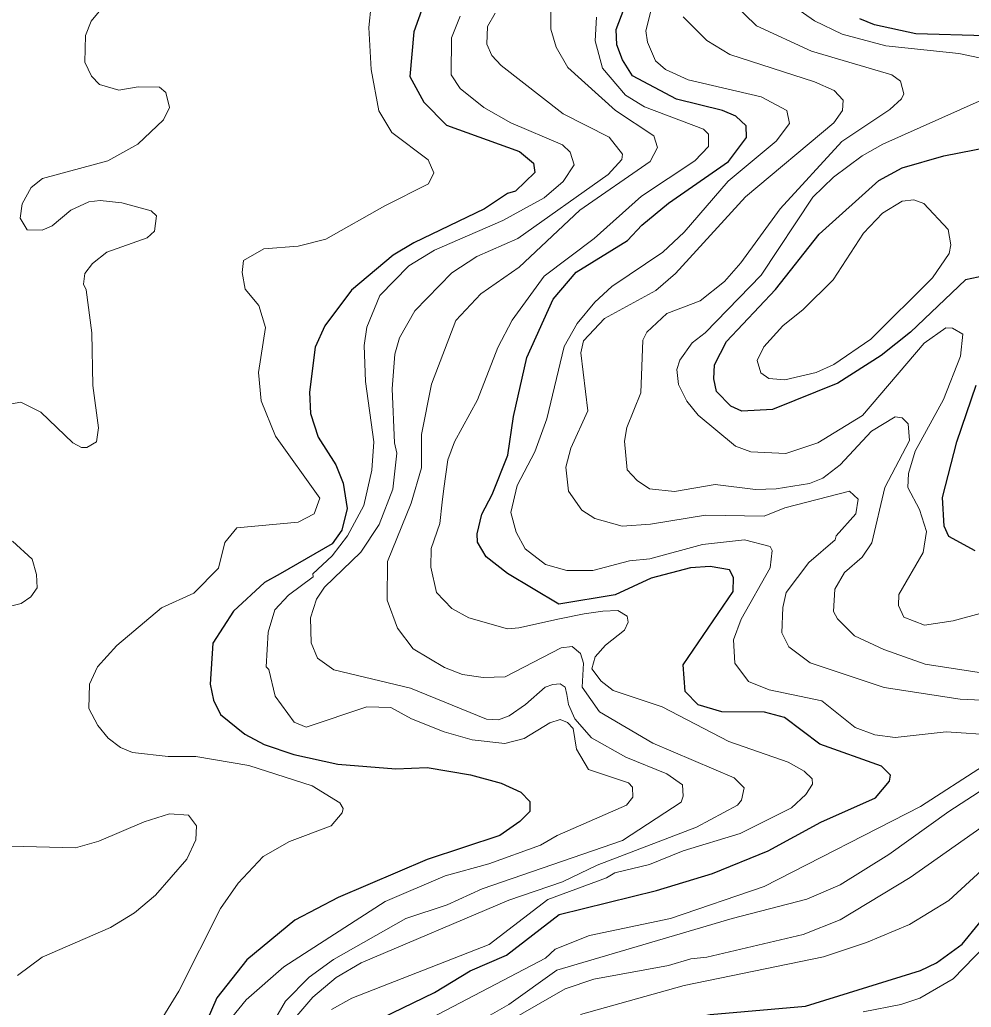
# Model space of a CAD drawing. Extents: x 673.6 to 698.9, y 7012 to 7040.1.
# Drawn here: x 684.675 to 685.874, y 7031.984 to 7033.227 of the extents above; entities that cross this region are included whole.
import ezdxf

# ---------------------------------------------------------------- set-up
doc = ezdxf.new("R2010")
doc.units = 0
doc.header["$LTSCALE"] = 0.032
doc.layers.add('1', color=7, linetype='Continuous', lineweight=25)
doc.layers.add('2', color=7, linetype='Continuous', lineweight=13)

msp = doc.modelspace()

# ---------------------------------------------------------------- linework, layer by layer
at = {"layer": '1'}
for points in [[(685.1308, 7031.9704), (685.1978, 7032.0027), (685.2427, 7032.03), (685.2882, 7032.0495), (685.3545, 7032.1007), (685.4773, 7032.1309), (685.5479, 7032.1525), (685.6178, 7032.1811), (685.6843, 7032.2172), (685.7529, 7032.2479), (685.7708, 7032.2688), (685.7719, 7032.2762), (685.7606, 7032.2874), (685.683, 7032.3152), (685.6383, 7032.3489), (685.6132, 7032.3556), (685.5593, 7032.3561), (685.5298, 7032.3647), (685.5133, 7032.3818), (685.5106, 7032.4153), (685.5739, 7032.5074), (685.5741, 7032.5253), (685.5691, 7032.5347), (685.5446, 7032.5389), (685.5199, 7032.5372), (685.4706, 7032.5241), (685.4252, 7032.5033), (685.3544, 7032.4915), (685.2895, 7032.5301), (685.2628, 7032.5513), (685.2519, 7032.5697), (685.2513, 7032.58), (685.2571, 7032.605), (685.2703, 7032.6297), (685.2899, 7032.679), (685.2972, 7032.7279), (685.3138, 7032.8022), (685.3472, 7032.8755), (685.3762, 7032.9094), (685.4407, 7032.9495), (685.4587, 7032.9689), (685.4925, 7032.9964), (685.5678, 7033.049), (685.5906, 7033.0791), (685.5902, 7033.0938), (685.5771, 7033.1059), (685.5605, 7033.1131), (685.5026, 7033.1276), (685.4472, 7033.1567), (685.4343, 7033.177), (685.4273, 7033.196), (685.4266, 7033.215), (685.4399, 7033.2505)], [(685.187, 7033.2559), (685.1718, 7033.212), (685.1667, 7033.156), (685.1841, 7033.1238), (685.213, 7033.0946), (685.3046, 7033.0614)], [(685.8916, 7033.2072), (685.8039, 7033.2095), (685.7517, 7033.221), (685.7333, 7033.2285)], [(685.3046, 7033.0614), (685.3222, 7033.047), (685.324, 7033.0349), (685.2996, 7033.0115), (685.2896, 7033.0087), (685.2606, 7032.9894), (685.1715, 7032.9464), (685.1458, 7032.931), (685.093, 7032.8869), (685.0595, 7032.8422), (685.0475, 7032.8152), (685.0403, 7032.7587), (685.0416, 7032.7316), (685.0511, 7032.7018), (685.0736, 7032.6671), (685.0828, 7032.6438), (685.0878, 7032.6119), (685.0812, 7032.5848), (685.0688, 7032.5677), (685.0032, 7032.5298), (684.9838, 7032.5188), (684.9445, 7032.4827), (684.9185, 7032.4423), (684.9152, 7032.3907), (684.9194, 7032.3709), (684.9281, 7032.3526), (684.9589, 7032.3278), (684.9834, 7032.315), (685.0207, 7032.3021), (685.0759, 7032.29), (685.1491, 7032.2842), (685.1883, 7032.2858), (685.2431, 7032.2765), (685.2816, 7032.266), (685.3065, 7032.2548), (685.3176, 7032.2429), (685.3177, 7032.2307), (685.3052, 7032.2178), (685.28, 7032.2004), (685.1883, 7032.1701), (685.0766, 7032.1224), (685.0217, 7032.0936), (684.9614, 7032.0436), (684.9235, 7031.996), (684.906, 7031.9551)], [(685.8903, 7032.9051), (685.8662, 7032.8999), (685.7971, 7032.8341), (685.7601, 7032.8047), (685.7054, 7032.7698), (685.6233, 7032.7365), (685.5847, 7032.7345), (685.5707, 7032.7407), (685.5529, 7032.7592), (685.5496, 7032.7752), (685.5503, 7032.7928), (685.5652, 7032.8224), (685.627, 7032.8877), (685.6821, 7032.9574), (685.7571, 7033.0251), (685.7867, 7033.0409), (685.8392, 7033.0559), (685.8969, 7033.0676)], [(685.8784, 7032.5589), (685.8454, 7032.5768), (685.8393, 7032.5897), (685.8374, 7032.6258), (685.8555, 7032.6959), (685.8798, 7032.7673)], [(685.6647, 7031.9855), (685.8096, 7032.0304), (685.8296, 7032.0399), (685.862, 7032.0633), (685.9237, 7032.1389), (685.956, 7032.1664), (686.0109, 7032.1846), (686.0635, 7032.2112), (686.1194, 7032.2322), (686.2077, 7032.2767), (686.2662, 7032.2965), (686.301, 7032.2981), (686.3282, 7032.2916), (686.3485, 7032.2806), (686.3825, 7032.2458), (686.4406, 7032.1376), (686.4667, 7032.1067), (686.4808, 7032.1014), (686.5278, 7032.0952), (686.5685, 7032.1022), (686.6076, 7032.1147), (686.7185, 7032.1624), (686.7558, 7032.1748), (686.7779, 7032.1765)], [(685.2786, 7031.862), (685.3228, 7031.908), (685.3625, 7031.9326), (685.4036, 7031.9457), (685.5447, 7031.9751), (685.6647, 7031.9855)]]:
    msp.add_lwpolyline(points, dxfattribs=at)
at = {"layer": '2'}
for points in [[(684.7933, 7033.2602), (684.7654, 7033.2256), (684.7581, 7033.2075), (684.7572, 7033.174), (684.766, 7033.1564), (684.7757, 7033.1459), (684.8004, 7033.1388), (684.8247, 7033.1428), (684.8515, 7033.1425), (684.8594, 7033.1359), (684.8642, 7033.1171), (684.8563, 7033.1013), (684.824, 7033.0707), (684.7863, 7033.0498), (684.7043, 7033.0276), (684.6899, 7033.0161), (684.6784, 7032.9955), (684.676, 7032.9775), (684.6846, 7032.963)], [(685.8838, 7033.1796), (685.8578, 7033.1849), (685.766, 7033.1944), (685.7109, 7033.2093), (685.6761, 7033.2259), (685.6303, 7033.2585)], [(684.8267, 7031.9244), (684.8759, 7032.0043), (684.9283, 7032.1083), (684.9506, 7032.1402), (684.9819, 7032.1739), (685.0151, 7032.1928), (685.0674, 7032.2123), (685.0816, 7032.2287), (685.0825, 7032.2345), (685.0786, 7032.2415), (685.0437, 7032.263), (684.9638, 7032.2884), (684.897, 7032.2997), (684.8622, 7032.2998), (684.8173, 7032.3046), (684.8025, 7032.311), (684.7869, 7032.3228), (684.7736, 7032.3386), (684.7623, 7032.3603), (684.7631, 7032.3907), (684.7733, 7032.4125), (684.7977, 7032.4395), (684.8541, 7032.4869), (684.8945, 7032.5055), (684.9258, 7032.5368), (684.9335, 7032.5692), (684.9486, 7032.5875), (685.0259, 7032.595), (685.0461, 7032.6051), (685.0531, 7032.6251), (684.9975, 7032.7032), (684.9793, 7032.7476), (684.976, 7032.7832), (684.9849, 7032.8401), (684.9767, 7032.8676), (684.9593, 7032.8883), (684.9554, 7032.9092), (684.9573, 7032.9243), (684.9828, 7032.9391), (685.0259, 7032.9425), (685.0607, 7032.951), (685.135, 7032.9932), (685.19, 7033.021), (685.1968, 7033.0348), (685.1896, 7033.0509), (685.144, 7033.0856), (685.1277, 7033.1126), (685.1181, 7033.1648), (685.1148, 7033.2176), (685.1181, 7033.2461)], [(685.5725, 7033.2497), (685.6031, 7033.2198), (685.6722, 7033.1877), (685.7737, 7033.1581), (685.7843, 7033.15), (685.7885, 7033.1343), (685.7858, 7033.128), (685.7712, 7033.1144), (685.7108, 7033.074), (685.6328, 7032.9895), (685.5834, 7032.9213), (685.5627, 7032.898), (685.5322, 7032.8734), (685.4901, 7032.8575), (685.4651, 7032.8342), (685.46, 7032.824), (685.4575, 7032.7576), (685.4397, 7032.7138), (685.437, 7032.697), (685.4403, 7032.6605), (685.4527, 7032.6471), (685.4685, 7032.6366), (685.4997, 7032.6335), (685.5512, 7032.6424), (685.6018, 7032.6359), (685.6278, 7032.6367), (685.6698, 7032.6433), (685.6866, 7032.6502)], [(685.3561, 7032.3914), (685.3465, 7032.3906), (685.3372, 7032.3872), (685.3121, 7032.3652), (685.2918, 7032.3509), (685.2783, 7032.3458), (685.263, 7032.3466), (685.1674, 7032.3858), (685.0708, 7032.4089), (685.0503, 7032.4236), (685.0425, 7032.4429), (685.0417, 7032.4745), (685.0491, 7032.4979), (685.0593, 7032.5129), (685.1049, 7032.557), (685.1281, 7032.5918), (685.1453, 7032.6362), (685.1502, 7032.6818), (685.1472, 7032.6945), (685.1444, 7032.7629), (685.1476, 7032.8065), (685.1536, 7032.8269), (685.173, 7032.8607), (685.2195, 7032.9089), (685.2508, 7032.9294), (685.3027, 7032.9521), (685.4162, 7033.0325), (685.4337, 7033.0515), (685.4343, 7033.0581), (685.4176, 7033.0797), (685.3596, 7033.1088), (685.2818, 7033.1698), (685.2699, 7033.1825), (685.2636, 7033.1968), (685.2644, 7033.2189), (685.2742, 7033.2358)], [(685.4711, 7033.2416), (685.464, 7033.2134), (685.4658, 7033.1991), (685.476, 7033.1755), (685.4886, 7033.1646), (685.517, 7033.1518), (685.6091, 7033.1304), (685.6414, 7033.1132), (685.6447, 7033.0969), (685.6281, 7033.0745), (685.5674, 7033.0242), (685.5119, 7032.9598), (685.4851, 7032.9347), (685.4208, 7032.8917), (685.3994, 7032.872), (685.3772, 7032.8448), (685.3608, 7032.8158), (685.339, 7032.725), (685.3242, 7032.6832)], [(685.3442, 7033.2419), (685.3442, 7033.2157), (685.3508, 7033.1927), (685.3656, 7033.1672), (685.4256, 7033.113)], [(685.2298, 7033.2321), (685.2192, 7033.2045), (685.2187, 7033.1579), (685.2301, 7033.1409), (685.2599, 7033.1168), (685.2938, 7033.0974), (685.3589, 7033.0697), (685.3687, 7033.0605), (685.3736, 7033.0446), (685.3596, 7033.0238), (685.3356, 7033.0033), (685.2837, 7032.9746), (685.1975, 7032.9372), (685.1655, 7032.9175), (685.1287, 7032.8802), (685.1126, 7032.8403), (685.1091, 7032.8174), (685.1106, 7032.7718), (685.1214, 7032.6959), (685.1189, 7032.6602), (685.1089, 7032.6158), (685.0883, 7032.5776), (685.069, 7032.5525), (685.0444, 7032.5297), (685.0449, 7032.5259), (685.0137, 7032.5027), (684.9965, 7032.4844), (684.9883, 7032.4565), (684.9859, 7032.4127), (684.9891, 7032.4095), (684.9969, 7032.3756), (685.021, 7032.3429), (685.036, 7032.3369), (685.1123, 7032.3622), (685.1429, 7032.3613), (685.1689, 7032.3471), (685.2097, 7032.3308), (685.245, 7032.3209), (685.2861, 7032.3162), (685.3105, 7032.3224), (685.3431, 7032.342), (685.3559, 7032.3465), (685.3651, 7032.3426), (685.3721, 7032.3349), (685.3766, 7032.3088), (685.3916, 7032.2836), (685.4421, 7032.2665), (685.4469, 7032.2612), (685.4475, 7032.2486), (685.4395, 7032.2386), (685.3523, 7032.2003), (685.3312, 7032.1882), (685.2661, 7032.1647), (685.211, 7032.1494), (685.1354, 7032.1173), (685.0079, 7032.0351), (684.9606, 7031.9935), (684.9419, 7031.9709)], [(685.0682, 7031.9813), (685.0937, 7031.9954), (685.2665, 7032.063), (685.3405, 7032.1197), (685.4144, 7032.1468), (685.4248, 7032.1534), (685.4683, 7032.1639), (685.5108, 7032.1809), (685.5827, 7032.2029), (685.6471, 7032.2353), (685.6653, 7032.2521), (685.6736, 7032.2648), (685.6734, 7032.2717), (685.6631, 7032.2815), (685.6429, 7032.2925), (685.5681, 7032.3185), (685.4843, 7032.3623), (685.4228, 7032.3829), (685.4076, 7032.3948), (685.3959, 7032.4102), (685.3998, 7032.4252), (685.4129, 7032.4401), (685.4368, 7032.459), (685.4417, 7032.4688), (685.4402, 7032.4763), (685.4286, 7032.4835), (685.4095, 7032.4826), (685.3862, 7032.4793), (685.355, 7032.4731), (685.3038, 7032.4618), (685.2896, 7032.4605), (685.241, 7032.4742), (685.2196, 7032.486), (685.2004, 7032.5061), (685.193, 7032.5382), (685.1937, 7032.5616), (685.2044, 7032.5932), (685.2073, 7032.6198), (685.2093, 7032.6371), (685.2146, 7032.6732), (685.2229, 7032.6961), (685.2519, 7032.7489), (685.2774, 7032.8147), (685.2955, 7032.8492), (685.3359, 7032.9045), (685.3989, 7032.9519), (685.4585, 7033.0052), (685.5255, 7033.0497), (685.5429, 7033.068), (685.5429, 7033.0834), (685.5362, 7033.0896), (685.462, 7033.1178), (685.4383, 7033.1325), (685.4093, 7033.1664), (685.3999, 7033.2007), (685.4017, 7033.2308)], [(685.6362, 7032.4875), (685.6407, 7032.5063), (685.6689, 7032.5441), (685.7022, 7032.5727), (685.7035, 7032.5777), (685.7283, 7032.6054), (685.731, 7032.6237), (685.7202, 7032.6338), (685.639, 7032.6128), (685.6128, 7032.6023), (685.5389, 7032.6038), (685.4697, 7032.5924), (685.4342, 7032.5899), (685.3994, 7032.5993), (685.3833, 7032.6098), (685.3666, 7032.6338), (685.363, 7032.664), (685.3692, 7032.6879), (685.3909, 7032.7349), (685.3819, 7032.8079), (685.3852, 7032.8232), (685.4118, 7032.8513), (685.4762, 7032.8867), (685.5013, 7032.9081), (685.5892, 7033.0043), (685.7005, 7033.0975), (685.7115, 7033.1131), (685.7122, 7033.1261), (685.7009, 7033.1382), (685.6762, 7033.1491), (685.5695, 7033.1838), (685.5406, 7033.2014), (685.5109, 7033.2312)], [(685.9236, 7032.4903), (685.8507, 7032.4707), (685.8148, 7032.4651), (685.7886, 7032.4751), (685.7821, 7032.49), (685.7823, 7032.5038), (685.8132, 7032.5567), (685.8174, 7032.583), (685.8083, 7032.6109), (685.7937, 7032.6385), (685.7945, 7032.656), (685.8031, 7032.6844), (685.8387, 7032.7492), (685.8602, 7032.8038), (685.8628, 7032.8314), (685.8498, 7032.8391), (685.8416, 7032.8393), (685.8144, 7032.8202), (685.7366, 7032.7292), (685.6803, 7032.6947), (685.6399, 7032.6811), (685.5959, 7032.6835), (685.5769, 7032.6905), (685.5297, 7032.7295), (685.5155, 7032.747), (685.5049, 7032.768), (685.5027, 7032.787), (685.5066, 7032.7989), (685.5223, 7032.8206), (685.5383, 7032.8334), (685.6089, 7032.9056), (685.6742, 7033.0042), (685.6999, 7033.0294), (685.7363, 7033.0562), (685.7622, 7033.0709), (685.8834, 7033.125)], [(685.4256, 7033.113), (685.4738, 7033.0811), (685.4786, 7033.0665), (685.4692, 7033.0488), (685.3808, 7032.9875), (685.3044, 7032.9159)], [(684.7765, 7032.9999), (684.804, 7032.9969), (684.8409, 7032.9869), (684.8475, 7032.9807), (684.8453, 7032.961), (684.8357, 7032.9529), (684.785, 7032.9347), (684.767, 7032.9207), (684.7573, 7032.908), (684.7557, 7032.8944), (684.759, 7032.8872), (684.7663, 7032.8331), (684.7673, 7032.767), (684.7746, 7032.7135), (684.772, 7032.6959), (684.7599, 7032.6888), (684.7532, 7032.6887), (684.7425, 7032.6946), (684.7018, 7032.7334), (684.6768, 7032.7458), (684.6627, 7032.7434)], [(684.6846, 7032.963), (684.7036, 7032.9623), (684.7164, 7032.968), (684.7398, 7032.9878), (684.7626, 7032.9983), (684.7765, 7032.9999)], [(685.3044, 7032.9159), (685.256, 7032.8823), (685.2244, 7032.8486), (685.1938, 7032.7685), (685.1814, 7032.7053), (685.1813, 7032.6633), (685.1685, 7032.6186), (685.1386, 7032.5452), (685.1379, 7032.4966), (685.1511, 7032.4613), (685.1707, 7032.4355), (685.2102, 7032.4119), (685.2328, 7032.4029), (685.2589, 7032.3992), (685.2865, 7032.4001), (685.3573, 7032.4367), (685.371, 7032.4383), (685.3817, 7032.4296), (685.3851, 7032.4174), (685.3836, 7032.3869), (685.4055, 7032.3559), (685.4728, 7032.3166), (685.5751, 7032.273), (685.5878, 7032.2605), (685.5842, 7032.2446), (685.5794, 7032.2386), (685.5278, 7032.2108), (685.4025, 7032.163), (685.3589, 7032.142), (685.2912, 7032.1189), (685.1052, 7032.0398), (685.074, 7032.0215), (685.0443, 7031.9966), (685.0037, 7031.9494)], [(685.6866, 7032.6502), (685.7087, 7032.6668), (685.7478, 7032.7092), (685.7778, 7032.7275), (685.7866, 7032.726), (685.7942, 7032.7187)], [(685.7942, 7032.7187), (685.7959, 7032.6976), (685.7646, 7032.6384), (685.7484, 7032.5688), (685.7364, 7032.5508), (685.7139, 7032.5313), (685.7018, 7032.5104), (685.7, 7032.4825), (685.7053, 7032.4732), (685.7267, 7032.4519), (685.7636, 7032.4344), (685.8155, 7032.4161), (686.0527, 7032.3795)], [(685.3242, 7032.6832), (685.3018, 7032.6411), (685.294, 7032.6071), (685.3007, 7032.5821), (685.3118, 7032.5614), (685.3375, 7032.5414)], [(684.6664, 7032.5709), (684.6909, 7032.5484), (684.6965, 7032.529), (684.6973, 7032.5121), (684.6894, 7032.5007), (684.6771, 7032.4923), (684.6354, 7032.482)], [(685.3375, 7032.5414), (685.3642, 7032.5339), (685.3971, 7032.534), (685.4431, 7032.5463), (685.4687, 7032.5487), (685.5351, 7032.5669), (685.5881, 7032.5725), (685.6202, 7032.5642), (685.6227, 7032.559), (685.6202, 7032.5373), (685.5839, 7032.4728), (685.5742, 7032.4468), (685.5757, 7032.4172), (685.5931, 7032.3943), (685.6189, 7032.3839), (685.6852, 7032.3699), (685.7275, 7032.3363), (685.7521, 7032.3269), (685.7777, 7032.3237), (685.842, 7032.3309), (685.9044, 7032.3267)], [(685.8598, 7032.3721), (685.7639, 7032.3867), (685.6706, 7032.4176), (685.644, 7032.4378), (685.635, 7032.4555), (685.6362, 7032.4875)], [(685.3955, 7032.3233), (685.3745, 7032.3473), (685.3665, 7032.3652), (685.3644, 7032.3778), (685.3623, 7032.3872), (685.3561, 7032.3914)], [(685.2649, 7031.9726), (685.2913, 7031.9877), (685.3517, 7032.0307), (685.5726, 7032.0956), (685.6665, 7032.12), (685.7083, 7032.1383), (685.7698, 7032.1763), (685.8454, 7032.2307), (685.974, 7032.3142), (685.9851, 7032.3284), (685.9844, 7032.3437), (685.965, 7032.3589), (685.9046, 7032.3697), (685.8598, 7032.3721)], [(684.9719, 7031.9259), (685.0099, 7031.9919), (685.0398, 7032.0218), (685.0705, 7032.0441), (685.1617, 7032.0959), (685.2135, 7032.113), (685.2578, 7032.1332), (685.4345, 7032.1938), (685.5082, 7032.2421), (685.5108, 7032.2497), (685.5099, 7032.2643), (685.4904, 7032.2781), (685.4385, 7032.2989), (685.3955, 7032.3233)], [(685.8888, 7032.288), (685.8096, 7032.2367), (685.6129, 7032.1359), (685.495, 7032.0958), (685.393, 7032.0742), (685.3497, 7032.057), (685.3375, 7032.0459), (685.1938, 7031.9706)], [(685.7374, 7031.9783), (685.7849, 7031.9875), (685.8087, 7031.9954), (685.8509, 7032.02), (685.9184, 7032.0894), (685.9945, 7032.1419), (686.0073, 7032.1421), (686.0441, 7032.1555), (686.1199, 7032.2069), (686.218, 7032.2456), (686.2506, 7032.2513), (686.2832, 7032.2503), (686.3151, 7032.2367), (686.3298, 7032.2259), (686.3304, 7032.2207), (686.3442, 7032.2004), (686.3541, 7032.1444), (686.3401, 7032.0955), (686.3282, 7032.0778), (686.2803, 7032.046), (686.1839, 7031.9992), (686.0926, 7031.9371)], [(684.6639, 7032.187), (684.7455, 7032.1847), (684.7749, 7032.1931), (684.8321, 7032.2175), (684.8642, 7032.2274), (684.888, 7032.2257), (684.8979, 7032.2126), (684.897, 7032.1949), (684.8857, 7032.1707), (684.8464, 7032.125), (684.82, 7032.1028), (684.7897, 7032.0843), (684.7038, 7032.047), (684.6725, 7032.0241)], [(685.91, 7032.2271), (685.7966, 7032.1473), (685.7084, 7032.0941), (685.662, 7032.0757), (685.5408, 7032.0469), (685.5203, 7032.0451), (685.4925, 7032.0366), (685.3983, 7032.0195), (685.3622, 7032.0072), (685.1995, 7031.9135)], [(685.9335, 7032.1994), (685.8454, 7032.1185), (685.7956, 7032.0883), (685.7415, 7032.0654), (685.6873, 7032.0475), (685.5121, 7032.0114), (685.3816, 7031.975)]]:
    msp.add_lwpolyline(points, dxfattribs=at)
msp.add_lwpolyline([(685.8139, 7032.9961), (685.8013, 7033.0006), (685.7867, 7032.9991), (685.7616, 7032.9838), (685.7378, 7032.9586), (685.6995, 7032.8998), (685.6621, 7032.8626), (685.6364, 7032.8419), (685.6125, 7032.8156), (685.6038, 7032.7983), (685.6084, 7032.7827), (685.6188, 7032.7756), (685.6389, 7032.774), (685.6784, 7032.7832), (685.7004, 7032.7935), (685.7472, 7032.8253), (685.8249, 7032.9026), (685.8458, 7032.9329), (685.8478, 7032.9439), (685.8445, 7032.9635)], close=True, dxfattribs=at)

doc.saveas('drawing.dxf')
